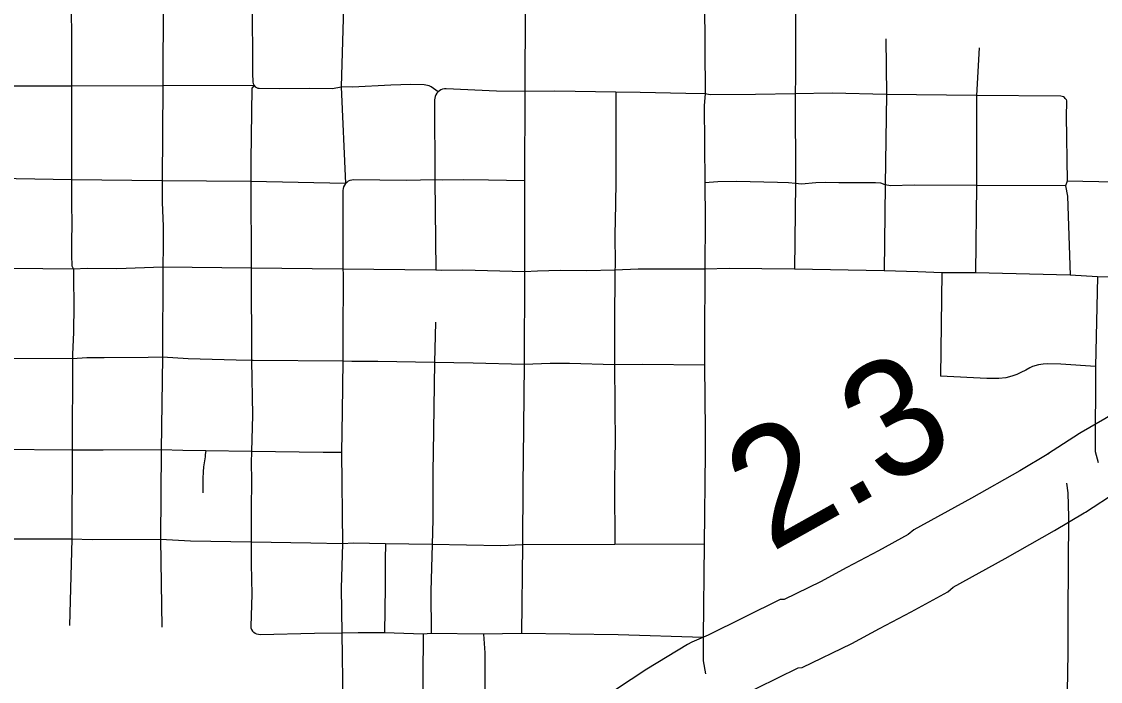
# Model space of a CAD drawing. Extents: x -19 to 366, y -4 to 359.
# Drawn here: x 149.541 to 150.28, y 188.912 to 189.364 of the extents above; entities that cross this region are included whole.
import ezdxf

# ---------------------------------------------------------------- set-up
doc = ezdxf.new("R2010")
doc.units = 0
for name, color, linetype in [('R_Contour Annot', 7, 'Continuous'), ('R_Striping', 7, 'Continuous'), ('Sheet Fence', 7, 'Continuous'), ('T_Vehicle Path Lt Minor', 7, 'Continuous')]:
    doc.layers.add(name, color=color, linetype=linetype)

msp = doc.modelspace()

# ---------------------------------------------------------------- linework, layer by layer
at = {"layer": 'R_Contour Annot'}
for p, q in [((150.2655, 189.08143), (150.24375, 189.06725)), ((150.26663, 189.08212), (150.2655, 189.08143)), ((150.24375, 189.06725), (150.24456, 189.06775)), ((150.26962, 189.02759), (150.29136, 189.04177)), ((150.26881, 189.02708), (150.26962, 189.02759)), ((149.99989, 188.93843), (149.99707, 188.93696))]:
    msp.add_line(p, q, dxfattribs=at)
for points in [[(150.46145, 189.20453), (150.44586, 189.19427), (150.42607, 189.18089), (150.41445, 189.17193), (150.33849, 189.12407), (150.32514, 189.11756), (150.30187, 189.10297), (150.28281, 189.09142), (150.26663, 189.08212)], [(150.24456, 189.06775), (150.22467, 189.05589), (150.19153, 189.03707), (150.15213, 189.01545), (150.14827, 189.01217), (150.12785, 189.00097), (150.10621, 188.9896), (150.08811, 188.97976), (150.06332, 188.96782), (150.06055, 188.96766), (150.0111, 188.94337), (149.99989, 188.93843)], [(150.01897, 188.8951), (150.03109, 188.90044), (150.0729, 188.92097), (150.07548, 188.92113), (150.1097, 188.93761), (150.12852, 188.94784), (150.15025, 188.95925), (150.17526, 188.97298), (150.17912, 188.97625), (150.21461, 188.99573), (150.24849, 189.01497), (150.26881, 189.02708)], [(149.99707, 188.93696), (149.96924, 188.91992), (149.89469, 188.871)]]:
    msp.add_lwpolyline(points, dxfattribs=at)
at = {"layer": 'R_Striping'}
for points in [[(149.57471, 189.38044), (149.57507, 189.34462), (149.57509, 189.31945)], [(149.63778, 189.37947), (149.63754, 189.31966)], [(149.69877, 189.37871), (149.69909, 189.32825), (149.69935, 189.322), (149.6995, 189.3211), (149.7001, 189.3198)], [(149.76275, 189.37843), (149.76126, 189.37356), (149.75967, 189.31889)], [(149.88587, 189.37392), (149.88557, 189.31574)], [(150.00872, 189.37763), (150.0092, 189.31417)], [(150.07072, 189.37793), (150.07096, 189.36264), (150.07108, 189.32546), (150.07085, 189.31404)], [(150.13282, 189.35171), (150.13346, 189.31362)], [(150.1969, 189.34563), (150.19501, 189.31291)], [(149.57509, 189.31945), (149.51203, 189.31927)], [(149.63754, 189.31963), (149.57509, 189.31945)], [(149.57509, 189.31945), (149.57509, 189.25514)], [(149.63754, 189.31963), (149.63723, 189.25455)], [(149.63754, 189.31966), (149.63754, 189.31963)], [(149.63758, 189.31963), (149.63754, 189.31963)], [(149.7001, 189.3198), (149.63758, 189.31963)], [(149.7001, 189.3198), (149.69852, 189.31803), (149.69783, 189.26849), (149.69797, 189.25406)], [(149.7001, 189.3198), (149.70096, 189.31886), (149.70176, 189.31838), (149.70262, 189.31808), (149.70352, 189.31797), (149.71738, 189.31784), (149.73789, 189.31799), (149.75383, 189.31776), (149.75967, 189.31889)], [(149.82614, 189.31541), (149.82134, 189.31892), (149.82002, 189.31952), (149.81663, 189.32031), (149.80756, 189.32052), (149.79369, 189.32007), (149.76752, 189.3186), (149.75967, 189.31889)], [(149.75967, 189.31889), (149.7627, 189.25259)], [(149.82614, 189.31541), (149.82531, 189.31449), (149.82466, 189.31345), (149.82419, 189.31232), (149.8239, 189.31112), (149.82379, 189.3099), (149.824, 189.25525)], [(149.88557, 189.31574), (149.86629, 189.31598), (149.83171, 189.31752), (149.83048, 189.31747), (149.82928, 189.31722), (149.82816, 189.31679), (149.82708, 189.31618), (149.82614, 189.31541)], [(149.88557, 189.31574), (149.88539, 189.25457)], [(149.94797, 189.31521), (149.90607, 189.31602), (149.88557, 189.31574)], [(149.94797, 189.31521), (149.94791, 189.25391), (149.94791, 189.25315), (149.94743, 189.22637), (149.9473, 189.21881), (149.94741, 189.19612), (149.94723, 189.19341)], [(150.0092, 189.31417), (149.99591, 189.31424), (149.96453, 189.31499), (149.94797, 189.31521)], [(150.0092, 189.31417), (150.00852, 189.30606), (150.00891, 189.25322)], [(150.07085, 189.31404), (150.04351, 189.31354), (150.01263, 189.31336), (150.0092, 189.31417)], [(150.13346, 189.31362), (150.09608, 189.31447), (150.07085, 189.31404)], [(150.07085, 189.31404), (150.07112, 189.25259)], [(150.13346, 189.31362), (150.1324, 189.25173)], [(150.19501, 189.31291), (150.13346, 189.31362)], [(150.19501, 189.31291), (150.19498, 189.25133)], [(150.25586, 189.31087), (150.25525, 189.31152), (150.2545, 189.31201), (150.25367, 189.31232), (150.25276, 189.31243), (150.19501, 189.31291)], [(150.25586, 189.31087), (150.25634, 189.31011), (150.2566, 189.30925), (150.25667, 189.30836), (150.25643, 189.29904), (150.25708, 189.25437)], [(149.57509, 189.25514), (149.51185, 189.25634)], [(149.57509, 189.25514), (149.57509, 189.2417), (149.57511, 189.24112), (149.57521, 189.22277), (149.57515, 189.21524), (149.57507, 189.20355), (149.57522, 189.19638), (149.57631, 189.19394)], [(149.63723, 189.25455), (149.57509, 189.25514)], [(149.63723, 189.25455), (149.63718, 189.23977), (149.63774, 189.22351), (149.6379, 189.21005), (149.63761, 189.19529)], [(149.69797, 189.25406), (149.63723, 189.25455)], [(149.69797, 189.25406), (149.69809, 189.19462)], [(149.7627, 189.25259), (149.69797, 189.25406)], [(149.7627, 189.25259), (149.76197, 189.25156), (149.76141, 189.25043), (149.76109, 189.24921), (149.76096, 189.24796), (149.76086, 189.23407), (149.76092, 189.19393)], [(149.76826, 189.25512), (149.76698, 189.25502), (149.76578, 189.25471), (149.76464, 189.25419), (149.76359, 189.25347), (149.7627, 189.25259)], [(149.824, 189.25525), (149.80438, 189.25484), (149.76826, 189.25512)], [(149.824, 189.25525), (149.8247, 189.19322)], [(149.88539, 189.25457), (149.8606, 189.25506), (149.8435, 189.25518), (149.82886, 189.25506), (149.824, 189.25525)], [(149.88539, 189.25457), (149.88527, 189.19206)], [(150.00891, 189.25322), (150.00902, 189.22822), (150.00888, 189.19396)], [(150.07112, 189.25259), (150.06626, 189.25306), (150.05864, 189.25336), (150.03051, 189.25399), (150.01785, 189.25387), (150.00891, 189.25322)], [(150.07112, 189.25259), (150.07027, 189.19389)], [(150.1324, 189.25173), (150.12957, 189.25286), (150.12574, 189.25318), (150.10067, 189.25306), (150.09128, 189.2534), (150.08489, 189.25309), (150.07511, 189.25232), (150.07112, 189.25259)], [(150.25708, 189.25437), (150.25597, 189.25101)], [(150.32192, 189.25291), (150.25708, 189.25437)], [(150.1324, 189.25173), (150.13218, 189.2319), (150.13186, 189.19277)], [(150.19498, 189.25133), (150.15234, 189.25156), (150.13614, 189.251), (150.1324, 189.25173)], [(150.19498, 189.25133), (150.19423, 189.19155)], [(150.25597, 189.25101), (150.19498, 189.25133)], [(150.25597, 189.25101), (150.2573, 189.24391), (150.2592, 189.18997)], [(149.57631, 189.19394), (149.53438, 189.19438), (149.51171, 189.1943)], [(149.57631, 189.19394), (149.57644, 189.18729), (149.57654, 189.16954), (149.57642, 189.15061), (149.57577, 189.1358), (149.57566, 189.1325)], [(149.63761, 189.19529), (149.606, 189.19425), (149.58586, 189.19441), (149.57631, 189.19394)], [(149.63761, 189.19529), (149.63727, 189.13374)], [(149.69809, 189.19462), (149.63761, 189.19529)], [(149.69809, 189.19462), (149.69839, 189.13145)], [(149.76092, 189.19393), (149.69809, 189.19462)], [(149.76092, 189.19393), (149.76106, 189.1908), (149.76107, 189.18829), (149.76083, 189.14854), (149.76089, 189.13088)], [(149.8247, 189.19322), (149.76092, 189.19393)], [(149.94723, 189.19341), (149.9279, 189.19292), (149.90977, 189.19319), (149.8943, 189.1926), (149.88527, 189.19206)], [(149.94723, 189.19341), (149.94693, 189.15598), (149.94692, 189.12846)], [(150.00888, 189.19396), (149.96323, 189.19388), (149.94723, 189.19341)], [(150.00888, 189.19396), (150.00877, 189.14558), (150.00858, 189.12823)], [(150.07027, 189.19389), (150.02559, 189.19448), (150.00888, 189.19396)], [(150.13186, 189.19277), (150.07027, 189.19389)], [(149.88527, 189.19206), (149.84312, 189.19336), (149.8288, 189.19318), (149.8247, 189.19322)], [(149.88527, 189.19206), (149.88503, 189.1287)], [(150.17129, 189.19142), (150.15487, 189.19221), (150.13186, 189.19277)], [(150.17129, 189.19142), (150.17027, 189.12072)], [(150.19423, 189.19155), (150.17129, 189.19142)], [(150.2592, 189.18997), (150.19423, 189.19155)], [(150.27782, 189.18876), (150.2592, 189.18997)], [(150.27782, 189.18876), (150.27661, 189.12732)], [(150.3214, 189.18733), (150.27782, 189.18876)], [(149.82448, 189.15759), (149.82382, 189.12997)], [(149.57566, 189.1325), (149.51111, 189.13277)], [(149.57566, 189.1325), (149.57546, 189.0701)], [(149.63727, 189.13374), (149.62747, 189.13357), (149.59736, 189.13317), (149.58563, 189.13334), (149.57566, 189.1325)], [(149.63727, 189.13374), (149.63649, 189.07018)], [(149.69839, 189.13145), (149.68773, 189.13155), (149.65504, 189.13263), (149.63727, 189.13374)], [(149.69839, 189.13145), (149.69909, 189.09404), (149.69843, 189.06917)], [(149.76089, 189.13088), (149.69953, 189.13144), (149.69839, 189.13145)], [(149.76089, 189.13088), (149.76057, 189.09642), (149.7601, 189.06841)], [(149.82382, 189.12997), (149.78481, 189.13073), (149.76712, 189.13065), (149.76089, 189.13088)], [(149.82382, 189.12997), (149.8228, 189.06814), (149.82261, 189.05567), (149.82249, 189.0225), (149.82221, 189.0055)], [(149.88503, 189.1287), (149.85026, 189.12967), (149.82382, 189.12997)], [(149.88503, 189.1287), (149.88437, 189.06447), (149.88419, 189.04658), (149.88399, 189.0052)], [(149.94692, 189.12846), (149.91609, 189.12927), (149.90296, 189.1293), (149.88503, 189.1287)], [(150.00858, 189.12823), (149.96638, 189.12866), (149.94692, 189.12846)], [(149.94692, 189.12846), (149.94744, 189.07376), (149.94733, 189.06647), (149.94702, 189.04609), (149.94729, 189.00538)], [(150.00858, 189.12823), (150.00919, 189.08317), (150.00905, 189.06808), (150.00848, 189.00556)], [(150.27661, 189.12732), (150.25287, 189.12894), (150.24344, 189.12911), (150.2407, 189.12896), (150.23754, 189.12839), (150.23336, 189.1273), (150.23161, 189.12652), (150.22881, 189.12485), (150.22545, 189.12319), (150.2226, 189.12193), (150.21923, 189.1207), (150.21509, 189.11965), (150.21042, 189.11912), (150.20208, 189.11915), (150.17027, 189.12072)], [(150.27661, 189.12732), (150.27624, 189.0691), (150.27843, 189.0616)], [(149.57546, 189.0701), (149.5234, 189.07048), (149.51124, 189.07075)], [(149.57546, 189.0701), (149.57528, 189.00898)], [(149.63649, 189.07018), (149.59669, 189.06995), (149.57755, 189.07009), (149.57546, 189.0701)], [(149.63649, 189.07018), (149.63594, 189.00872)], [(149.66699, 189.06953), (149.65129, 189.06971), (149.63649, 189.07018)], [(149.66699, 189.06953), (149.66671, 189.06714), (149.66662, 189.06541), (149.66542, 189.0587), (149.6652, 189.05514), (149.66507, 189.0506), (149.66505, 189.04755), (149.6651, 189.04247), (149.66508, 189.04089)], [(149.69843, 189.06917), (149.66699, 189.06953)], [(149.69843, 189.06917), (149.69812, 189.06142), (149.69841, 189.04949), (149.69818, 189.02935), (149.69819, 189.0069)], [(149.7601, 189.06841), (149.74748, 189.0683), (149.69843, 189.06917)], [(149.7601, 189.06841), (149.76067, 189.00583)], [(150.25668, 189.04742), (150.2575, 189.04074), (150.25797, 189.02414), (150.25753, 188.9581), (150.2575, 188.93126), (150.25712, 188.90437)], [(149.57528, 189.00898), (149.51095, 189.00909)], [(149.57528, 189.00898), (149.57361, 188.94993)], [(149.63594, 189.00872), (149.58926, 189.00867), (149.57528, 189.00898)], [(149.63594, 189.00872), (149.63698, 188.94869)], [(149.69819, 189.0069), (149.65653, 189.00776), (149.63594, 189.00872)], [(149.69819, 189.0069), (149.69808, 188.99219), (149.69862, 188.9712), (149.69782, 188.94943), (149.698, 188.94824), (149.69841, 188.94712), (149.69903, 188.94609), (149.69984, 188.9452)], [(149.76067, 189.00583), (149.73901, 189.00634), (149.69819, 189.0069)], [(149.76067, 189.00583), (149.75976, 188.97543), (149.76021, 188.94458)], [(149.79016, 189.00575), (149.76829, 189.00623), (149.76067, 189.00583)], [(149.79016, 189.00575), (149.78991, 188.99501), (149.78993, 188.9763), (149.78945, 188.94477)], [(149.82221, 189.0055), (149.79016, 189.00575)], [(149.82221, 189.0055), (149.8213, 188.97339), (149.8215, 188.94444)], [(149.88399, 189.0052), (149.86904, 189.00439), (149.82221, 189.0055)], [(149.88399, 189.0052), (149.88334, 188.94436)], [(149.94729, 189.00538), (149.88399, 189.0052)], [(150.00848, 189.00556), (149.94729, 189.00538)], [(150.00848, 189.00556), (150.00769, 188.94172)], [(149.76021, 188.94458), (149.74146, 188.94438), (149.70425, 188.94357), (149.70304, 188.94365), (149.70189, 188.94396), (149.70081, 188.94449), (149.69984, 188.9452)], [(149.78945, 188.94477), (149.77147, 188.94484), (149.76021, 188.94458)], [(149.76021, 188.94458), (149.76084, 188.89714), (149.76088, 188.87211), (149.76029, 188.85237), (149.76126, 188.8358)], [(149.81588, 188.94406), (149.78945, 188.94477)], [(149.81588, 188.94406), (149.81541, 188.88516), (149.81486, 188.8832), (149.81451, 188.88119), (149.81438, 188.87916), (149.81449, 188.87713), (149.81479, 188.87512), (149.81748, 188.86586)], [(149.8215, 188.94444), (149.81588, 188.94406)], [(149.85723, 188.94396), (149.8215, 188.94444)], [(149.88334, 188.94436), (149.85723, 188.94396)], [(149.85723, 188.94396), (149.85811, 188.9312), (149.85814, 188.91352), (149.85793, 188.88875)], [(150.00769, 188.94172), (149.94957, 188.94342), (149.88334, 188.94436)], [(150.00769, 188.94172), (150.00765, 188.92563), (150.00943, 188.91677)]]:
    msp.add_lwpolyline(points, dxfattribs=at)
at = {"layer": 'Sheet Fence'}
for points in [[(154.11585, 1.87092), (153.9063, 10.48743), (153.69602, 19.10409), (153.48501, 27.72087), (153.27327, 36.3378), (153.0608, 44.95486), (152.84759, 53.57206), (152.63366, 62.1894), (152.419, 70.80688), (152.20362, 79.42449), (151.98751, 88.04225), (151.77068, 96.66014), (151.55312, 105.27817), (151.33484, 113.89634), (151.11584, 122.51465), (150.89612, 131.13311), (150.67568, 139.7517), (150.45452, 148.37043), (150.23264, 156.98931), (150.01005, 165.60832), (149.78674, 174.22748), (149.56272, 182.84677), (149.33799, 191.46621), (149.11254, 200.0858), (148.88638, 208.70552), (148.65952, 217.32539), (148.43194, 225.9454), (148.20366, 234.56555), (147.97466, 243.18584), (147.74497, 251.80628), (147.51457, 260.42687), (147.28346, 269.04759), (147.05165, 277.66846), (146.81914, 286.28948), (146.58593, 294.91064), (146.35202, 303.53194), (146.11742, 312.15339), (145.88211, 320.77499), (145.64611, 329.39673), (145.40941, 338.01861), (145.17202, 346.64065)], [(0, 180.89994), (7.12284, 180.90436), (14.24566, 180.9176), (21.36847, 180.93968), (28.49124, 180.97058), (35.61397, 181.01031), (42.73664, 181.05888), (49.85925, 181.11627), (56.98178, 181.18249), (64.10422, 181.25754), (71.22656, 181.34142), (78.3488, 181.43413), (85.47091, 181.53567), (92.5929, 181.64603), (99.71474, 181.76523), (106.83643, 181.89325), (113.95795, 182.0301), (121.0793, 182.17578), (128.20046, 182.33029), (135.32143, 182.49362), (142.44218, 182.66579), (149.56272, 182.84677), (156.68303, 183.03659), (163.8031, 183.23523), (170.92291, 183.4427), (178.04247, 183.65899), (185.16175, 183.88411), (192.28074, 184.11805), (199.39944, 184.36082), (206.51784, 184.61242), (213.63591, 184.87283), (220.75366, 185.14207), (227.87107, 185.42014), (234.98813, 185.70702), (242.10483, 186.00273), (249.22115, 186.30726), (256.33709, 186.62061), (263.45264, 186.94279), (270.56779, 187.27378), (277.68251, 187.61359), (284.79682, 187.96222), (291.91068, 188.31967), (299.02409, 188.68594), (306.13705, 189.06103), (313.24954, 189.44494), (320.36154, 189.83766), (327.47305, 190.23919), (334.58406, 190.64954), (341.69455, 191.06871)]]:
    msp.add_spline(points, degree=3, dxfattribs=at)

# ---------------------------------------------------------------- texts
at = {"layer": 'T_Vehicle Path Lt Minor'}
msp.add_text('2.3', height=0.08, rotation=29.24798, dxfattribs=at).set_placement((150.05396, 188.99951))

doc.saveas('drawing.dxf')
